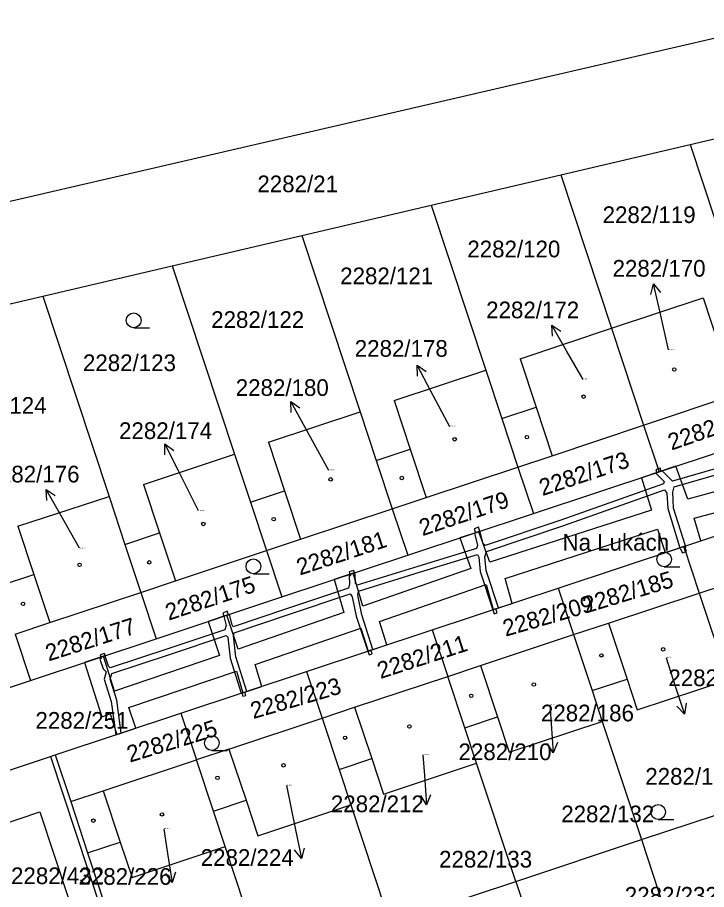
# Model space of a CAD drawing. Extents: x -785744 to -782822, y -1067550 to -1063910.
# Drawn here: x -783802 to -783731.7, y -1066109.7 to -1066020.9 of the extents above; entities that cross this region are included whole.
import ezdxf

# ---------------------------------------------------------------- set-up
doc = ezdxf.new("R2010")
doc.units = 0
for name, color, linetype in [('Hranice parcel', 7, 'Continuous'), ('Parcelní čísla', 7, 'Continuous'), ('Pop_ČP_popisy', 7, 'Continuous'), ('Vnitřní kresba', 7, 'Continuous'), ('Věcná břemena k části', 7, 'Continuous'), ('Značky budov', 7, 'Continuous'), ('Značky kultur', 7, 'Continuous')]:
    doc.layers.add(name, color=color, linetype=linetype)

msp = doc.modelspace()

# ---------------------------------------------------------------- linework, layer by layer
at = {"layer": 'Hranice parcel'}
for p, q in [((-783759.67, -1066083.26), (-783758.1, -1066088)), ((-783754.77, -1066086.9), (-783745.28, -1066083.74)), ((-783758.1, -1066088), (-783754.77, -1066086.9)), ((-783767.59, -1066091.15), (-783758.1, -1066088)), ((-783743.39, -1066089.44), (-783742.35, -1066092.58)), ((-783785.29, -1066091.75), (-783783.72, -1066096.5)), ((-783770.91, -1066092.25), (-783767.59, -1066091.15)), ((-783780.4, -1066095.4), (-783770.91, -1066092.25)), ((-783756.36, -1066093.23), (-783753.04, -1066092.12)), ((-783753.04, -1066092.12), (-783751.84, -1066095.73)), ((-783751.84, -1066095.73), (-783742.35, -1066092.58)), ((-783742.35, -1066092.58), (-783738.36, -1066104.63)), ((-783803.69, -1066097.85), (-783798.58, -1066096.16)), ((-783798.58, -1066096.16), (-783798.11, -1066096)), ((-783798.58, -1066096.16), (-783790.08, -1066121.79)), ((-783769.18, -1066097.47), (-783765.85, -1066096.37)), ((-783765.85, -1066096.37), (-783764.66, -1066099.98)), ((-783793.21, -1066099.65), (-783783.72, -1066096.5)), ((-783764.66, -1066099.98), (-783755.17, -1066096.83)), ((-783769.18, -1066097.47), (-783767.98, -1066101.08)), ((-783796.53, -1066100.75), (-783793.21, -1066099.65)), ((-783781.99, -1066101.72), (-783778.66, -1066100.62)), ((-783778.66, -1066100.62), (-783777.47, -1066104.23)), ((-783777.47, -1066104.23), (-783767.98, -1066101.08)), ((-783767.98, -1066101.08), (-783763.99, -1066113.13)), ((-783809.05, -1066104.95), (-783799.66, -1066101.8)), ((-783799.66, -1066101.8), (-783796.75, -1066110.63)), ((-783794.8, -1066105.97), (-783791.47, -1066104.87)), ((-783791.47, -1066104.87), (-783790.28, -1066108.48)), ((-783738.36, -1066104.63), (-783734.68, -1066115.74)), ((-783790.28, -1066108.48), (-783780.79, -1066105.33)), ((-783751.17, -1066108.89), (-783747.49, -1066119.98))]:
    msp.add_line(p, q, dxfattribs=at)
for points in [[(-783818.3, -1066043.2), (-783698.83, -1066015.52)], [(-783733.38, -1066033.82), (-783720.19, -1066030.73)], [(-783746.58, -1066036.92), (-783733.38, -1066033.82)], [(-783733.38, -1066033.82), (-783726.95, -1066053.23)], [(-783759.78, -1066040.01), (-783746.58, -1066036.92)], [(-783746.58, -1066036.92), (-783741.4, -1066052.53)], [(-783772.98, -1066043.1), (-783759.78, -1066040.01)], [(-783759.78, -1066040.01), (-783754.21, -1066056.81)], [(-783786.17, -1066046.19), (-783772.98, -1066043.1)], [(-783772.98, -1066043.1), (-783767.03, -1066061.05)], [(-783799.37, -1066049.28), (-783786.17, -1066046.19)], [(-783786.17, -1066046.19), (-783779.82, -1066065.35)], [(-783812.57, -1066052.37), (-783799.37, -1066049.28)], [(-783799.37, -1066049.28), (-783792.62, -1066069.66)], [(-783741.4, -1066052.53), (-783732.06, -1066049.42)], [(-783732.06, -1066049.42), (-783730.43, -1066054.38)], [(-783750.72, -1066055.64), (-783741.4, -1066052.53)], [(-783741.4, -1066052.53), (-783738.13, -1066062.41)], [(-783750.72, -1066055.64), (-783749.08, -1066060.58)], [(-783763.56, -1066059.9), (-783754.21, -1066056.81)], [(-783754.21, -1066056.81), (-783752.58, -1066061.74)], [(-783763.56, -1066059.9), (-783761.93, -1066064.85)], [(-783738.13, -1066062.41), (-783728.81, -1066059.3)], [(-783752.58, -1066061.74), (-783749.08, -1066060.58)], [(-783776.38, -1066064.15), (-783767.03, -1066061.05)], [(-783767.03, -1066061.05), (-783765.38, -1066066)], [(-783752.58, -1066061.74), (-783750.94, -1066066.69)], [(-783747.44, -1066065.52), (-783738.13, -1066062.41)], [(-783738.13, -1066062.41), (-783736.55, -1066067.17)], [(-783736.55, -1066067.17), (-783723.74, -1066062.92)], [(-783776.38, -1066064.15), (-783774.74, -1066069.1)], [(-783765.38, -1066066), (-783761.93, -1066064.85)], [(-783789.12, -1066068.44), (-783779.82, -1066065.35)], [(-783779.82, -1066065.35), (-783778.2, -1066070.24)], [(-783765.38, -1066066), (-783763.75, -1066070.93)], [(-783750.94, -1066066.69), (-783747.44, -1066065.52)], [(-783760.3, -1066069.79), (-783750.94, -1066066.69)], [(-783750.94, -1066066.69), (-783749.37, -1066071.42)], [(-783749.37, -1066071.42), (-783736.55, -1066067.17)], [(-783789.12, -1066068.44), (-783787.49, -1066073.36)], [(-783801.93, -1066072.7), (-783792.62, -1066069.66)], [(-783792.62, -1066069.66), (-783791, -1066074.55)], [(-783778.2, -1066070.24), (-783774.74, -1066069.1)], [(-783778.2, -1066070.24), (-783776.57, -1066075.18)], [(-783763.75, -1066070.93), (-783760.3, -1066069.79)], [(-783734.04, -1066074.76), (-783721.22, -1066070.51)], [(-783773.11, -1066074.03), (-783763.75, -1066070.93)], [(-783763.75, -1066070.93), (-783762.18, -1066075.66)], [(-783762.18, -1066075.66), (-783749.37, -1066071.42)], [(-783801.93, -1066072.7), (-783800.3, -1066077.61)], [(-783791, -1066074.55), (-783787.49, -1066073.36)], [(-783776.57, -1066075.18), (-783773.11, -1066074.03)], [(-783791, -1066074.55), (-783789.37, -1066079.44)], [(-783746.85, -1066079.01), (-783734.04, -1066074.76)], [(-783734.04, -1066074.76), (-783732.46, -1066079.53)], [(-783785.86, -1066078.27), (-783776.57, -1066075.18)], [(-783776.57, -1066075.18), (-783775, -1066079.91)], [(-783775, -1066079.91), (-783762.18, -1066075.66)], [(-783732.46, -1066079.53), (-783723.16, -1066076.47)], [(-783803.82, -1066078.78), (-783800.3, -1066077.61)], [(-783789.37, -1066079.44), (-783785.86, -1066078.27)], [(-783798.67, -1066082.52), (-783789.37, -1066079.44)], [(-783789.37, -1066079.44), (-783787.81, -1066084.16)], [(-783759.67, -1066083.26), (-783746.85, -1066079.01)], [(-783746.85, -1066079.01), (-783745.28, -1066083.74)], [(-783787.81, -1066084.16), (-783775, -1066079.91)], [(-783741.71, -1066082.57), (-783732.46, -1066079.53)], [(-783732.46, -1066079.53), (-783729.53, -1066088.36)], [(-783802.19, -1066083.69), (-783798.67, -1066082.52)], [(-783745.28, -1066083.74), (-783741.71, -1066082.57)], [(-783802.19, -1066083.69), (-783800.63, -1066088.4)], [(-783772.48, -1066087.5), (-783759.67, -1066083.26)], [(-783745.28, -1066083.74), (-783743.39, -1066089.44)], [(-783800.63, -1066088.4), (-783787.81, -1066084.16)], [(-783785.29, -1066091.75), (-783772.48, -1066087.5)], [(-783772.48, -1066087.5), (-783770.91, -1066092.25)], [(-783756.36, -1066093.23), (-783758.1, -1066088)], [(-783743.39, -1066089.44), (-783739.82, -1066088.28)], [(-783739.82, -1066088.28), (-783738.78, -1066091.4)], [(-783738.78, -1066091.4), (-783729.53, -1066088.36)], [(-783813.44, -1066092.65), (-783800.63, -1066088.4)], [(-783798.11, -1066096), (-783785.29, -1066091.75)], [(-783770.91, -1066092.25), (-783769.18, -1066097.47)], [(-783755.17, -1066096.83), (-783756.36, -1066093.23)], [(-783780.4, -1066095.4), (-783783.72, -1066096.5)], [(-783798.11, -1066096), (-783796.53, -1066100.75)], [(-783781.99, -1066101.72), (-783783.72, -1066096.5)], [(-783751.17, -1066108.89), (-783755.17, -1066096.83)], [(-783796.53, -1066100.75), (-783794.8, -1066105.97)], [(-783738.36, -1066104.63), (-783725.54, -1066100.39)], [(-783780.79, -1066105.33), (-783781.99, -1066101.72)], [(-783751.17, -1066108.89), (-783738.36, -1066104.63)], [(-783794.8, -1066105.97), (-783789.61, -1066121.63)], [(-783776.8, -1066117.38), (-783780.79, -1066105.33)], [(-783763.99, -1066113.13), (-783751.17, -1066108.89)]]:
    msp.add_lwpolyline(points, dxfattribs=at)
at = {"layer": 'Pop_ČP_popisy'}
for p, q in [((-783736.45, -1066050.94), (-783737.12, -1066048.016)), ((-783746, -1066054.83), (-783747.503, -1066052.234)), ((-783759.81, -1066058.94), (-783761.222, -1066056.293)), ((-783772.64, -1066062.64), (-783774.089, -1066060.013)), ((-783785.58, -1066067), (-783786.92, -1066064.316)), ((-783797.55, -1066071.56), (-783799.039, -1066068.956)), ((-783734.9, -1066088.99), (-783733.978, -1066091.845)), ((-783747.56, -1066092.79), (-783747.346, -1066095.782)), ((-783760.48, -1066098.09), (-783760.277, -1066101.083)), ((-783773.61, -1066103.62), (-783773.016, -1066106.561)), ((-783786.65, -1066106.04), (-783786.194, -1066109.005))]:
    msp.add_line(p, q, dxfattribs=at)
for points in [[(-783737.384, -1066049.102), (-783737.12, -1066048.016), (-783736.409, -1066048.879)], [(-783735.58, -1066054.74), (-783736.45, -1066050.94)], [(-783747.435, -1066053.35), (-783747.503, -1066052.234), (-783746.569, -1066052.849)], [(-783744.31, -1066057.74), (-783746, -1066054.83)], [(-783761.192, -1066057.411), (-783761.222, -1066056.293), (-783760.31, -1066056.94)], [(-783757.87, -1066062.57), (-783759.81, -1066058.94)], [(-783774.044, -1066061.13), (-783774.089, -1066060.013), (-783773.168, -1066060.647)], [(-783770.23, -1066067.01), (-783772.64, -1066062.64)], [(-783786.921, -1066065.434), (-783786.92, -1066064.316), (-783786.026, -1066064.987)], [(-783783.51, -1066071.15), (-783785.58, -1066067)], [(-783798.977, -1066070.072), (-783799.039, -1066068.956), (-783798.109, -1066069.576)], [(-783795.62, -1066074.94), (-783797.55, -1066071.56)], [(-783735.83, -1066086.11), (-783734.9, -1066088.99)], [(-783747.69, -1066090.91), (-783747.56, -1066092.79)], [(-783733.81, -1066090.74), (-783733.978, -1066091.845), (-783734.761, -1066091.047)], [(-783746.919, -1066094.749), (-783747.346, -1066095.782), (-783747.916, -1066094.821)], [(-783760.62, -1066095.99), (-783760.48, -1066098.09)], [(-783774.52, -1066099.12), (-783773.61, -1066103.62)], [(-783759.846, -1066100.052), (-783760.277, -1066101.083), (-783760.844, -1066100.119)], [(-783787.03, -1066103.55), (-783786.65, -1066106.04)], [(-783772.724, -1066105.481), (-783773.016, -1066106.561), (-783773.704, -1066105.679)], [(-783785.852, -1066107.941), (-783786.194, -1066109.005), (-783786.84, -1066108.093)]]:
    msp.add_lwpolyline(points, dxfattribs=at)
at = {"layer": 'Vnitřní kresba'}
for p, q in [((-783754.77, -1066086.9), (-783753.04, -1066092.12)), ((-783767.59, -1066091.15), (-783765.85, -1066096.37)), ((-783793.21, -1066099.65), (-783791.47, -1066104.87))]:
    msp.add_line(p, q, dxfattribs=at)
for points in [[(-783749.08, -1066060.58), (-783747.44, -1066065.52)], [(-783761.93, -1066064.85), (-783760.3, -1066069.79)], [(-783774.74, -1066069.1), (-783773.11, -1066074.03)], [(-783787.49, -1066073.36), (-783785.86, -1066078.27)], [(-783800.3, -1066077.61), (-783798.67, -1066082.52)], [(-783741.71, -1066082.57), (-783739.82, -1066088.28)], [(-783780.4, -1066095.4), (-783778.66, -1066100.62)]]:
    msp.add_lwpolyline(points, dxfattribs=at)
at = {"layer": 'Věcná břemena k části'}
for p, q in [((-783734.84, -1066066.6), (-783736.55, -1066067.17)), ((-783733.62, -1066069.94), (-783734.84, -1066066.6)), ((-783736.55, -1066067.17), (-783738.35, -1066067.77)), ((-783738.35, -1066067.77), (-783737.34, -1066071.06)), ((-783727.91, -1066068.38), (-783733.62, -1066069.94)), ((-783732.98, -1066071.89), (-783727.29, -1066070.34)), ((-783737.34, -1066071.06), (-783753.8, -1066076.35)), ((-783732.31, -1066074.19), (-783732.98, -1066071.89)), ((-783754.94, -1066073.26), (-783756.87, -1066073.9)), ((-783753.8, -1066076.35), (-783754.94, -1066073.26)), ((-783752.26, -1066078.01), (-783736.72, -1066073.01)), ((-783736.72, -1066073.01), (-783735.94, -1066075.39)), ((-783756.87, -1066073.9), (-783755.73, -1066077)), ((-783735.94, -1066075.39), (-783734.04, -1066074.76)), ((-783734.04, -1066074.76), (-783732.31, -1066074.19)), ((-783767.74, -1066077.5), (-783769.67, -1066078.14)), ((-783766.76, -1066080.83), (-783767.74, -1066077.5)), ((-783755.73, -1066077), (-783766.76, -1066080.83)), ((-783769.67, -1066078.14), (-783768.68, -1066081.5)), ((-783751.52, -1066080.56), (-783752.26, -1066078.01)), ((-783765.06, -1066082.41), (-783754.19, -1066078.63)), ((-783754.19, -1066078.63), (-783753.45, -1066081.2)), ((-783753.45, -1066081.2), (-783751.52, -1066080.56)), ((-783780.6, -1066081.77), (-783782.53, -1066082.41)), ((-783779.45, -1066085.22), (-783780.6, -1066081.77)), ((-783768.68, -1066081.5), (-783779.45, -1066085.22)), ((-783782.53, -1066082.41), (-783781.37, -1066085.88)), ((-783764.3, -1066084.79), (-783765.06, -1066082.41)), ((-783777.72, -1066086.79), (-783766.97, -1066083.08)), ((-783766.97, -1066083.08), (-783766.22, -1066085.43)), ((-783766.22, -1066085.43), (-783764.3, -1066084.79)), ((-783793.19, -1066085.94), (-783795.12, -1066086.58)), ((-783795.12, -1066086.58), (-783793.37, -1066092.11)), ((-783792.06, -1066089.5), (-783793.19, -1066085.94)), ((-783781.37, -1066085.88), (-783792.06, -1066089.5)), ((-783790.59, -1066091.17), (-783779.64, -1066087.46)), ((-783779.64, -1066087.46), (-783778.99, -1066089.66)), ((-783777.06, -1066089.02), (-783777.72, -1066086.79)), ((-783778.99, -1066089.66), (-783777.06, -1066089.02)), ((-783793.37, -1066092.11), (-783792.51, -1066091.82)), ((-783792.51, -1066091.82), (-783791.82, -1066093.91)), ((-783789.89, -1066093.27), (-783790.59, -1066091.17)), ((-783791.82, -1066093.91), (-783789.89, -1066093.27))]:
    msp.add_line(p, q, dxfattribs=at)
for points in [[(-783736.65, -1066066.87), (-783736.89, -1066066.96)], [(-783736.89, -1066066.96), (-783736.78, -1066067.25)], [(-783736.24, -1066067.07), (-783736.88, -1066067.28)], [(-783736.44, -1066066.8), (-783736.65, -1066066.87)], [(-783736.65, -1066066.87), (-783736.55, -1066067.17)], [(-783736.55, -1066067.17), (-783736.65, -1066066.87)], [(-783736.34, -1066067.1), (-783736.44, -1066066.8)], [(-783735.2, -1066068.1), (-783736.24, -1066067.07)], [(-783730.37, -1066066.71), (-783735.2, -1066068.1)], [(-783736.88, -1066067.28), (-783736.03, -1066068.14)], [(-783736.78, -1066067.25), (-783736.55, -1066067.17)], [(-783736.55, -1066067.17), (-783736.34, -1066067.1)], [(-783735.03, -1066068.68), (-783730.18, -1066067.28)], [(-783736.12, -1066068.4), (-783746.58, -1066072.1)], [(-783736.03, -1066068.14), (-783736.12, -1066068.4)], [(-783735.16, -1066069.24), (-783735.03, -1066068.68)], [(-783746.38, -1066072.66), (-783735.99, -1066068.99)], [(-783735.99, -1066068.99), (-783735.76, -1066069.32)], [(-783735.76, -1066069.32), (-783735.68, -1066070.9)], [(-783735.08, -1066070.85), (-783735.16, -1066069.24)], [(-783735.68, -1066070.9), (-783734.44, -1066074.89)], [(-783733.87, -1066074.71), (-783735.08, -1066070.85)], [(-783746.58, -1066072.1), (-783754.29, -1066074.68)], [(-783754.95, -1066072.81), (-783755.42, -1066072.97)], [(-783755.42, -1066072.97), (-783755.28, -1066073.38)], [(-783754.81, -1066073.22), (-783755.36, -1066073.4)], [(-783755.28, -1066073.38), (-783754.81, -1066073.22)], [(-783754.81, -1066073.22), (-783754.95, -1066072.81)], [(-783754.48, -1066074.51), (-783754.81, -1066073.22)], [(-783754.13, -1066075.26), (-783746.38, -1066072.66)], [(-783755.36, -1066073.4), (-783755.06, -1066074.66)], [(-783755.16, -1066074.97), (-783761.14, -1066076.8)], [(-783755.06, -1066074.66), (-783755.16, -1066074.97)], [(-783754.29, -1066074.68), (-783754.48, -1066074.51)], [(-783734.44, -1066074.89), (-783733.87, -1066074.71)], [(-783734.04, -1066074.76), (-783734.44, -1066074.89)], [(-783734.44, -1066074.89), (-783734.39, -1066075.05)], [(-783734.39, -1066075.05), (-783734.33, -1066075.03)], [(-783734.33, -1066075.03), (-783734.2, -1066075.41)], [(-783733.87, -1066074.71), (-783734.04, -1066074.76)], [(-783734.04, -1066074.76), (-783733.86, -1066075.3)], [(-783733.86, -1066075.3), (-783734.04, -1066074.76)], [(-783733.89, -1066074.89), (-783733.82, -1066074.87)], [(-783733.77, -1066075.27), (-783733.89, -1066074.89)], [(-783733.82, -1066074.87), (-783733.87, -1066074.71)], [(-783760.97, -1066077.37), (-783755.08, -1066075.57)], [(-783755.08, -1066075.57), (-783754.93, -1066075.86)], [(-783754.93, -1066075.86), (-783754.78, -1066077.33)], [(-783754.33, -1066075.81), (-783754.13, -1066075.26)], [(-783754.19, -1066077.2), (-783754.33, -1066075.81)], [(-783734.2, -1066075.41), (-783733.86, -1066075.3)], [(-783733.86, -1066075.3), (-783733.77, -1066075.27)], [(-783761.14, -1066076.8), (-783767.34, -1066078.72)], [(-783767.66, -1066077.22), (-783768.13, -1066077.36)], [(-783768.13, -1066077.36), (-783768.06, -1066077.61)], [(-783768.06, -1066077.61), (-783767.59, -1066077.45)], [(-783767.59, -1066077.45), (-783768.06, -1066077.61)], [(-783768.06, -1066077.61), (-783768.02, -1066077.75)], [(-783767.59, -1066077.45), (-783767.66, -1066077.22)], [(-783767.55, -1066077.61), (-783767.59, -1066077.45)], [(-783767.5, -1066078.5), (-783767.55, -1066077.61)], [(-783767.18, -1066079.31), (-783760.97, -1066077.37)], [(-783754.78, -1066077.33), (-783753.5, -1066081.22)], [(-783752.92, -1066081.02), (-783754.19, -1066077.2)], [(-783768.1, -1066078.57), (-783768.2, -1066079.02)], [(-783768.02, -1066077.75), (-783768.14, -1066077.78)], [(-783768.14, -1066077.78), (-783768.1, -1066078.57)], [(-783767.34, -1066078.72), (-783767.5, -1066078.5)], [(-783768.2, -1066079.02), (-783774.52, -1066081.11)], [(-783767.25, -1066079.74), (-783767.18, -1066079.31)], [(-783774.33, -1066081.68), (-783768.05, -1066079.6)], [(-783768.05, -1066079.6), (-783767.83, -1066079.88)], [(-783767.83, -1066079.88), (-783767.42, -1066081.87)], [(-783766.84, -1066081.72), (-783767.25, -1066079.74)], [(-783774.52, -1066081.11), (-783779.98, -1066082.95)], [(-783753.5, -1066081.22), (-783752.92, -1066081.02)], [(-783753.19, -1066081.11), (-783753.5, -1066081.22)], [(-783753.5, -1066081.22), (-783753.36, -1066081.63)], [(-783753.06, -1066081.52), (-783753.19, -1066081.11)], [(-783780.57, -1066081.37), (-783781.03, -1066081.55)], [(-783781.03, -1066081.55), (-783780.91, -1066081.87)], [(-783780.34, -1066081.68), (-783780.91, -1066081.87)], [(-783780.91, -1066081.87), (-783780.44, -1066081.72)], [(-783780.91, -1066081.87), (-783780.68, -1066082.83)], [(-783780.44, -1066081.72), (-783780.57, -1066081.37)], [(-783780.08, -1066082.75), (-783780.34, -1066081.68)], [(-783779.87, -1066083.55), (-783774.33, -1066081.68)], [(-783767.42, -1066081.87), (-783766.23, -1066085.43)], [(-783765.72, -1066085.26), (-783766.84, -1066081.72)], [(-783753.36, -1066081.63), (-783753.06, -1066081.52)], [(-783780.68, -1066082.83), (-783780.82, -1066083.25)], [(-783779.98, -1066082.95), (-783780.08, -1066082.75)], [(-783780.82, -1066083.25), (-783786.54, -1066085.17)], [(-783786.35, -1066085.74), (-783780.67, -1066083.83)], [(-783780.67, -1066083.83), (-783780.52, -1066083.99)], [(-783779.93, -1066083.86), (-783779.87, -1066083.55)], [(-783779.7, -1066086.01), (-783779.93, -1066083.86)], [(-783780.52, -1066083.99), (-783780.29, -1066086.13)], [(-783793.1, -1066085.65), (-783793.54, -1066085.8)], [(-783793.02, -1066085.88), (-783793.1, -1066085.65)], [(-783786.54, -1066085.17), (-783792.51, -1066087.11)], [(-783766.23, -1066085.43), (-783765.72, -1066085.26)], [(-783765.92, -1066085.33), (-783766.23, -1066085.43)], [(-783766.23, -1066085.43), (-783766.11, -1066085.8)], [(-783766.11, -1066085.8), (-783765.8, -1066085.7)], [(-783765.8, -1066085.7), (-783765.92, -1066085.33)], [(-783793.41, -1066086.18), (-783793.56, -1066086.23)], [(-783793.56, -1066086.23), (-783793.21, -1066087.23)], [(-783793.54, -1066085.8), (-783793.46, -1066086.03)], [(-783793.46, -1066086.03), (-783793.02, -1066085.88)], [(-783793.02, -1066085.88), (-783793.46, -1066086.03)], [(-783793.46, -1066086.03), (-783793.41, -1066086.18)], [(-783792.97, -1066086.03), (-783793.02, -1066085.88)], [(-783792.67, -1066086.94), (-783792.97, -1066086.03)], [(-783792.35, -1066087.69), (-783786.35, -1066085.74)], [(-783780.29, -1066086.13), (-783779.16, -1066089.72)], [(-783778.59, -1066089.53), (-783779.7, -1066086.01)], [(-783793.21, -1066087.23), (-783792.93, -1066087.54)], [(-783792.51, -1066087.11), (-783792.67, -1066086.94)], [(-783792.93, -1066087.54), (-783793.11, -1066088.29)], [(-783793.11, -1066088.29), (-783792.41, -1066090.54)], [(-783792.49, -1066088.27), (-783792.35, -1066087.69)], [(-783791.82, -1066090.41), (-783792.49, -1066088.27)], [(-783779.16, -1066089.72), (-783778.59, -1066089.53)], [(-783778.78, -1066089.59), (-783779.09, -1066089.69)], [(-783779.09, -1066089.69), (-783778.98, -1066090.02)], [(-783778.98, -1066090.02), (-783778.67, -1066089.93)], [(-783778.67, -1066089.93), (-783778.78, -1066089.59)], [(-783792.41, -1066090.54), (-783791.93, -1066093.95)], [(-783791.38, -1066093.77), (-783791.82, -1066090.41)], [(-783791.93, -1066093.95), (-783791.38, -1066093.77)]]:
    msp.add_lwpolyline(points, dxfattribs=at)
at = {"layer": 'Značky budov'}
for centre in [(-783735.01, -1066056.74), (-783744.25, -1066059.5), (-783750.03, -1066063.63), (-783757.39, -1066063.85), (-783770.03, -1066067.93), (-783762.78, -1066067.79), (-783783.01, -1066072.47), (-783775.84, -1066071.98), (-783795.62, -1066076.63), (-783788.52, -1066076.38), (-783801.39, -1066080.61), (-783742.43, -1066085.86), (-783736.14, -1066085.24), (-783749.32, -1066088.82), (-783755.7, -1066089.98), (-783762, -1066093.1), (-783768.56, -1066094.25), (-783774.84, -1066097.06), (-783781.57, -1066098.33), (-783794.22, -1066102.69), (-783787.22, -1066102.06)]:
    msp.add_circle(centre, 0.175, dxfattribs=at)
at = {"layer": 'Značky kultur'}
for p, q in [((-783790.11, -1066052.48), (-783788.51, -1066052.48)), ((-783736.04, -1066076.83), (-783734.44, -1066076.83)), ((-783777.91, -1066077.54), (-783776.31, -1066077.54)), ((-783782.14, -1066095.54), (-783780.54, -1066095.54)), ((-783736.65, -1066102.56), (-783735.05, -1066102.56))]:
    msp.add_line(p, q, dxfattribs=at)
for centre in [(-783790.11, -1066051.73), (-783736.04, -1066076.08), (-783777.91, -1066076.79), (-783782.14, -1066094.79), (-783736.65, -1066101.81)]:
    msp.add_circle(centre, 0.75, dxfattribs=at)

# ---------------------------------------------------------------- texts
at = {"layer": 'Parcelní čísla'}
for s, height, p in [('2282/21', 1.7, (-783777.5, -1066038.68)), ('2282/119', 1.7, (-783742.31, -1066041.82)), ('2282/120', 1.7, (-783756.1, -1066045.31)), ('2282/121', 1.7, (-783769.06, -1066048.05)), ('2282/122', 1.7, (-783782.21, -1066052.5)), ('2282/170', 0.1, (-783735.58, -1066054.74)), ('2282/123', 1.7, (-783795.28, -1066056.9)), ('2282/172', 0.1, (-783744.31, -1066057.74)), ('2282/124', 1.7, (-783808.47, -1066061.25)), ('2282/178', 0.1, (-783757.87, -1066062.57)), ('2282/180', 0.1, (-783770.23, -1066067.01)), ('2282/174', 0.1, (-783783.51, -1066071.15)), ('2282/176', 0.1, (-783795.62, -1066074.94)), ('2282/186', 0.1, (-783735.83, -1066086.11)), ('2282/210', 0.1, (-783747.69, -1066090.91)), ('2282/251', 1.7, (-783800.12, -1066093.33)), ('2282/212', 0.1, (-783760.62, -1066095.99)), ('2282/131', 1.7, (-783737.96, -1066099.03)), ('2282/224', 0.1, (-783774.52, -1066099.12)), ('2282/132', 1.7, (-783746.53, -1066102.86)), ('2282/226', 0.1, (-783787.03, -1066103.55)), ('2282/133', 1.7, (-783758.98, -1066107.47)), ('2282/432', 1.7, (-783802.61, -1066109.16))]:
    msp.add_text(s, height=height, dxfattribs=at).set_placement(p)
for s, rotation, p in [('2282/171', 19.21635, (-783735.29, -1066065)), ('2282/173', 18.33354, (-783748.44, -1066069.63)), ('2282/179', 18.60498, (-783760.67, -1066073.72)), ('2282/181', 18.26091, (-783773.17, -1066077.73)), ('2282/185', 16.88598, (-783744.03, -1066081.6)), ('2282/175', 18.41328, (-783786.54, -1066082.33)), ('2282/209', 16.2, (-783752.2, -1066083.96)), ('2282/177', 17.71668, (-783798.78, -1066086.48)), ('2282/211', 18, (-783764.95, -1066088.27)), ('2282/223', 16.2, (-783777.92, -1066092.35)), ('2282/225', 17.1, (-783790.5, -1066096.79))]:
    msp.add_text(s, height=1.7, rotation=rotation, dxfattribs=at).set_placement(p)
at = {"layer": 'Pop_ČP_popisy'}
for s, p in [('2282/170', (-783741.297, -1066047.28)), ('2282/172', (-783754.18, -1066051.52)), ('2282/178', (-783767.575, -1066055.44)), ('2282/180', (-783779.705, -1066059.43)), ('2282/174', (-783791.6, -1066063.82)), ('2282/176', (-783805.11, -1066068.24)), ('Na Lukách', (-783746.4, -1066075.19)), ('2282/184', (-783735.608, -1066088.99)), ('2282/186', (-783748.598, -1066092.58)), ('2282/210', (-783756.998, -1066096.53)), ('2282/212', (-783770.011, -1066101.83)), ('2282/224', (-783783.275, -1066107.3)), ('2282/226', (-783795.735, -1066109.23)), ('2282/232', (-783740.048, -1066111.15))]:
    msp.add_text(s, height=1.7, dxfattribs=at).set_placement(p)

doc.saveas('drawing.dxf')
